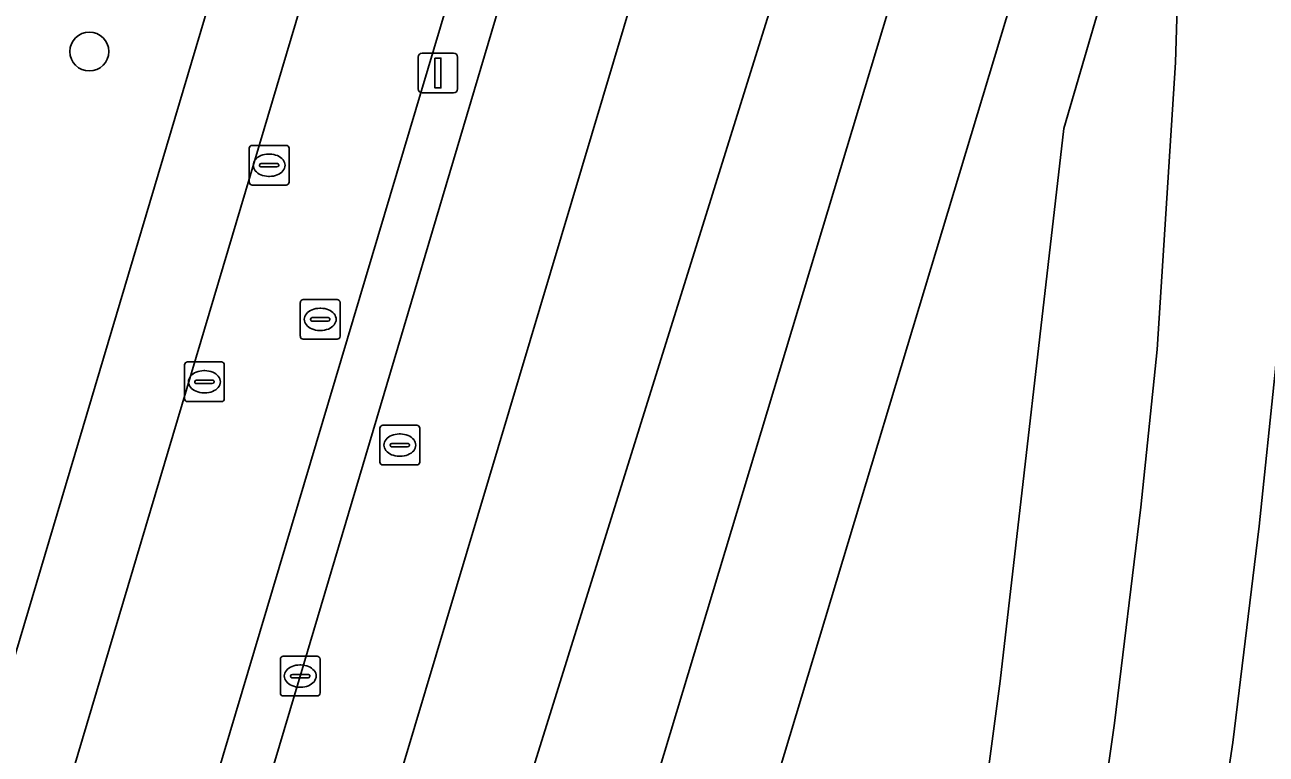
# Model space of a CAD drawing. Extents: x 159817 to 160765, y 380688 to 381638.
# Drawn here: x 160433.05 to 160464.3, y 380965.52 to 380983.88 of the extents above; entities that cross this region are included whole.
import ezdxf

# ---------------------------------------------------------------- set-up
doc = ezdxf.new("R2010")
doc.units = 0
for name, color, linetype in [('IMGEO_Berm_groen', 7, 'Continuous'), ('IMGEO_Boom', 7, 'Continuous'), ('IMGEO_Fietspad_gesloten', 7, 'Continuous'), ('IMGEO_Grasland_overig', 7, 'Continuous'), ('IMGEO_Kolk', 7, 'Continuous'), ('IMGEO_Lichtmast', 7, 'Continuous'), ('IMGEO_Rijbaan_regionaal_gesloten', 7, 'Continuous'), ('IMGEO_Rioolput', 7, 'Continuous'), ('IMGEO_Verkeerseiland_open', 7, 'Continuous'), ('IMGEO_Voetpad_open', 7, 'Continuous')]:
    doc.layers.add(name, color=color, linetype=linetype)

msp = doc.modelspace()

# ---------------------------------------------------------------- linework, layer by layer
at = {"layer": 'IMGEO_Berm_groen'}
for points in [[(160467.166, 381017.237), (160466.878, 381012.712), (160466.376, 381004.494), (160466.095, 381000), (160464.999, 380982.447), (160464.537, 380975.222), (160464.12, 380971.26), (160463.459, 380965.817), (160461.991, 380956.044), (160460.635, 380949.189), (160460.555, 380948.867), (160461.237, 380947.079), (160463.67, 380940.698), (160464.67, 380938.076)], [(160459.203, 380981.268), (160462.287, 380991.799), (160462.816, 381000), (160463.73, 381014.188), (160462, 381014.473)], [(160459.182, 380988.633), (160457.918, 380984.56), (160451.425, 380963.063), (160447.785, 380950.845), (160452.171, 380940.037), (160452.418, 380941.003), (160454.358, 380948.631)], [(160456.944, 380962.398), (160457.602, 380967.358), (160459.203, 380981.268)]]:
    msp.add_lwpolyline(points, dxfattribs=at)
at = {"layer": 'IMGEO_Boom'}
msp.add_circle((160434.675, 380983.203), 0.489, dxfattribs=at)
at = {"layer": 'IMGEO_Fietspad_gesloten'}
for points in [[(160450.637, 381017.472), (160449.427, 381014.696), (160448.292, 381011.77), (160447.353, 381009.038), (160444.659, 381000), (160427.763, 380943.321), (160426.813, 380940.474), (160426.108, 380938.6), (160425.296, 380936.759), (160424, 380934.038), (160423.044, 380932.278), (160421.998, 380930.129), (160421.756, 380929.632)], [(160430.556, 380940.447), (160448.338, 381000), (160450.353, 381006.75), (160450.925, 381008.841), (160450.688, 381008.899), (160451.738, 381011.998), (160452.748, 381014.512)]]:
    msp.add_lwpolyline(points, dxfattribs=at)
at = {"layer": 'IMGEO_Grasland_overig'}
msp.add_lwpolyline([(160424.831, 380939.775), (160426.044, 380945.334), (160445.508, 381010.666)], dxfattribs=at)
at = {"layer": 'IMGEO_Kolk'}
for p, q in [((160439.484, 380967.062), (160439.484, 380967.914)), ((160439.559, 380967.988), (160440.411, 380967.988)), ((160439.972, 380967.768), (160439.997, 380967.768)), ((160440.485, 380967.914), (160440.485, 380967.062)), ((160439.743, 380967.482), (160439.743, 380967.494)), ((160440.181, 380967.445), (160439.783, 380967.445)), ((160439.786, 380967.531), (160440.184, 380967.531)), ((160440.227, 380967.494), (160440.227, 380967.482)), ((160439.995, 380967.208), (160439.97, 380967.208)), ((160440.411, 380966.988), (160439.559, 380966.988))]:
    msp.add_line(p, q, dxfattribs=at)
for points in [[(160439.484, 380967.062), (160439.484, 380967.914)], [(160439.559, 380967.988), (160440.411, 380967.988)], [(160440.485, 380967.914), (160440.485, 380967.062)], [(160440.411, 380966.988), (160439.559, 380966.988)]]:
    msp.add_lwpolyline(points, dxfattribs=at)
for centre, radius, start, end in [((160439.561, 380967.912), 0.0765, 91.552, 178.448), ((160439.561, 380967.912), 0.0765, 91.552, 178.448), ((160440.409, 380967.912), 0.0765, 1.552, 88.448), ((160440.409, 380967.912), 0.0765, 1.552, 88.448), ((160439.783, 380967.491), 0.0403, 85.8775, 175.7526), ((160439.78, 380967.481), 0.0366, 178.938, 274.7102), ((160440.184, 380967.488), 0.043, 264.8664, 352.4533), ((160440.188, 380967.493), 0.0386, 1.7309, 96.639), ((160439.561, 380967.064), 0.0765, 181.552, 268.448), ((160439.561, 380967.064), 0.0765, 181.552, 268.448), ((160440.409, 380967.064), 0.0765, 271.552, 358.448), ((160440.409, 380967.064), 0.0765, 271.552, 358.448)]:
    msp.add_arc(centre, radius, start, end, dxfattribs=at)
for centre, major_axis, ratio, start_param, end_param in [((160439.971, 380967.488), (-0.387, 0.002), 0.722429, 4.712389, 7.853982), ((160439.996, 380967.488), (-0.39, 0.002), 0.717154, 1.570796, 4.712389)]:
    msp.add_ellipse(centre, major_axis=major_axis, ratio=ratio, start_param=start_param, end_param=end_param, dxfattribs=at)
at = {"layer": 'IMGEO_Lichtmast'}
for p, q in [((160442.955, 380982.263), (160442.955, 380983.063)), ((160442.955, 380983.063), (160442.955, 380982.263)), ((160443.055, 380983.163), (160443.845, 380983.163)), ((160443.845, 380983.163), (160443.055, 380983.163)), ((160443.945, 380983.063), (160443.945, 380982.263)), ((160443.945, 380982.263), (160443.945, 380983.063)), ((160443.845, 380982.163), (160443.055, 380982.163)), ((160443.055, 380982.163), (160443.845, 380982.163))]:
    msp.add_line(p, q, dxfattribs=at)
msp.add_lwpolyline([(160443.375, 380983.038), (160443.525, 380983.038), (160443.525, 380982.288), (160443.375, 380982.288), (160443.375, 380983.038)], dxfattribs=at)
for centre, start, end in [((160443.055, 380983.063), 90, 180), ((160443.055, 380983.063), 90, 180), ((160443.845, 380983.063), 0, 90), ((160443.845, 380983.063), 360, 90), ((160443.055, 380982.263), 180, 270), ((160443.055, 380982.263), 180, 270), ((160443.845, 380982.263), 270, 0), ((160443.845, 380982.263), 270, 0)]:
    msp.add_arc(centre, 0.1, start, end, dxfattribs=at)
at = {"layer": 'IMGEO_Rijbaan_regionaal_gesloten'}
for points in [[(160451.57, 381006.365), (160449.668, 381000), (160446.12, 380988.129), (160439.986, 380967.488), (160433.854, 380946.94), (160431.774, 380940.203), (160429.133, 380931.15), (160428.495, 380928.931), (160431.563, 380928.471), (160460.217, 381024.213)], [(160460.217, 381024.213), (160431.563, 380928.471), (160434.62, 380928.014), (160444.892, 380962.111), (160463.101, 381020.38)], [(160462, 381014.473), (160463.101, 381020.38), (160444.892, 380962.111), (160434.62, 380928.014), (160437.683, 380927.555), (160461.067, 381005.062)], [(160464.101, 381020.289), (160464.01, 381018.979), (160463.957, 381017.816), (160463.73, 381014.188), (160462.816, 381000), (160462.287, 380991.799), (160462.02, 380982.929), (160461.558, 380975.704), (160461.141, 380971.742), (160460.48, 380966.299), (160459.827, 380961.713)], [(160463.459, 380965.817), (160464.12, 380971.26), (160464.537, 380975.222), (160464.999, 380982.447), (160466.095, 381000), (160466.376, 381004.494), (160466.878, 381012.712), (160467.166, 381017.237)], [(160460.592, 380997.527), (160460.748, 381000), (160461.067, 381005.062), (160437.683, 380927.555), (160440.746, 380927.096), (160445.582, 380943.45), (160447.785, 380950.845), (160451.425, 380963.063), (160457.918, 380984.56)], [(160454.358, 380948.631), (160452.418, 380941.003), (160452.171, 380940.037), (160448.557, 380925.898), (160451.528, 380925.417), (160456.687, 380945.785), (160457.656, 380949.671), (160458.322, 380952.792), (160458.909, 380955.929), (160459.012, 380956.526), (160459.827, 380961.713), (160460.48, 380966.299), (160461.141, 380971.742), (160461.558, 380975.704), (160462.02, 380982.929), (160462.287, 380991.799)], [(160462.287, 380991.799), (160459.203, 380981.268), (160457.602, 380967.358), (160456.944, 380962.398)], [(160461.991, 380956.044), (160463.459, 380965.817)]]:
    msp.add_lwpolyline(points, dxfattribs=at)
at = {"layer": 'IMGEO_Rioolput'}
for p, q in [((160438.701, 380979.916), (160438.701, 380980.768)), ((160438.776, 380980.842), (160439.628, 380980.842)), ((160439.189, 380980.622), (160439.214, 380980.622)), ((160439.702, 380980.768), (160439.702, 380979.916)), ((160438.96, 380980.336), (160438.96, 380980.348)), ((160439.398, 380980.299), (160439, 380980.299)), ((160439.003, 380980.385), (160439.401, 380980.385)), ((160439.444, 380980.348), (160439.444, 380980.336)), ((160439.212, 380980.062), (160439.187, 380980.062)), ((160439.628, 380979.842), (160438.776, 380979.842)), ((160439.987, 380976.038), (160439.987, 380976.89)), ((160440.062, 380976.964), (160440.914, 380976.964)), ((160440.988, 380976.89), (160440.988, 380976.038)), ((160440.289, 380976.507), (160440.687, 380976.507)), ((160440.475, 380976.744), (160440.5, 380976.744)), ((160440.246, 380976.458), (160440.246, 380976.47)), ((160440.684, 380976.421), (160440.286, 380976.421)), ((160440.498, 380976.184), (160440.473, 380976.184)), ((160440.73, 380976.47), (160440.73, 380976.458)), ((160440.914, 380975.964), (160440.062, 380975.964)), ((160437.072, 380974.468), (160437.072, 380975.32)), ((160437.147, 380975.394), (160437.999, 380975.394)), ((160438.073, 380975.32), (160438.073, 380974.468)), ((160437.374, 380974.937), (160437.772, 380974.937)), ((160437.56, 380975.174), (160437.585, 380975.174)), ((160437.331, 380974.888), (160437.331, 380974.9)), ((160437.769, 380974.851), (160437.371, 380974.851)), ((160437.815, 380974.9), (160437.815, 380974.888)), ((160437.999, 380974.394), (160437.147, 380974.394)), ((160437.583, 380974.614), (160437.558, 380974.614)), ((160441.991, 380972.874), (160441.991, 380973.726)), ((160442.066, 380973.8), (160442.918, 380973.8)), ((160442.992, 380973.726), (160442.992, 380972.874)), ((160442.479, 380973.58), (160442.504, 380973.58)), ((160442.25, 380973.294), (160442.25, 380973.306)), ((160442.688, 380973.257), (160442.29, 380973.257)), ((160442.293, 380973.343), (160442.691, 380973.343)), ((160442.734, 380973.306), (160442.734, 380973.294)), ((160442.918, 380972.8), (160442.066, 380972.8)), ((160442.502, 380973.02), (160442.477, 380973.02))]:
    msp.add_line(p, q, dxfattribs=at)
for points in [[(160438.701, 380979.916), (160438.701, 380980.768)], [(160438.776, 380980.842), (160439.628, 380980.842)], [(160439.702, 380980.768), (160439.702, 380979.916)], [(160439.628, 380979.842), (160438.776, 380979.842)], [(160439.987, 380976.038), (160439.987, 380976.89)], [(160440.062, 380976.964), (160440.914, 380976.964)], [(160440.988, 380976.89), (160440.988, 380976.038)], [(160440.914, 380975.964), (160440.062, 380975.964)], [(160437.072, 380974.468), (160437.072, 380975.32)], [(160437.147, 380975.394), (160437.999, 380975.394)], [(160438.073, 380975.32), (160438.073, 380974.468)], [(160437.999, 380974.394), (160437.147, 380974.394)], [(160441.991, 380972.874), (160441.991, 380973.726)], [(160442.066, 380973.8), (160442.918, 380973.8)], [(160442.992, 380973.726), (160442.992, 380972.874)], [(160442.918, 380972.8), (160442.066, 380972.8)]]:
    msp.add_lwpolyline(points, dxfattribs=at)
for centre, radius, start, end in [((160438.778, 380980.766), 0.0765, 91.552, 178.448), ((160438.778, 380980.766), 0.0765, 91.552, 178.448), ((160439.626, 380980.766), 0.0765, 1.552, 88.448), ((160439.626, 380980.766), 0.0765, 1.552, 88.448), ((160439, 380980.345), 0.0403, 85.8775, 175.7526), ((160438.997, 380980.335), 0.0366, 178.938, 274.7102), ((160439.401, 380980.342), 0.043, 264.8664, 352.4533), ((160439.405, 380980.347), 0.0386, 1.7309, 96.639), ((160438.778, 380979.918), 0.0765, 181.552, 268.448), ((160438.778, 380979.918), 0.0765, 181.552, 268.448), ((160439.626, 380979.918), 0.0765, 271.552, 358.448), ((160439.626, 380979.918), 0.0765, 271.552, 358.448), ((160440.064, 380976.888), 0.0765, 91.552, 178.448), ((160440.064, 380976.888), 0.0765, 91.552, 178.448), ((160440.912, 380976.888), 0.0765, 1.552, 88.448), ((160440.912, 380976.888), 0.0765, 1.552, 88.448), ((160440.286, 380976.467), 0.0403, 85.8775, 175.7526), ((160440.691, 380976.469), 0.0386, 1.7309, 96.639), ((160440.283, 380976.457), 0.0366, 178.938, 274.7102), ((160440.687, 380976.464), 0.043, 264.8664, 352.4533), ((160440.064, 380976.04), 0.0765, 181.552, 268.448), ((160440.064, 380976.04), 0.0765, 181.552, 268.448), ((160440.912, 380976.04), 0.0765, 271.552, 358.448), ((160440.912, 380976.04), 0.0765, 271.552, 358.448), ((160437.149, 380975.318), 0.0765, 91.552, 178.448), ((160437.149, 380975.318), 0.0765, 91.552, 178.448), ((160437.997, 380975.318), 0.0765, 1.552, 88.448), ((160437.997, 380975.318), 0.0765, 1.552, 88.448), ((160437.371, 380974.897), 0.0403, 85.8775, 175.7526), ((160437.776, 380974.899), 0.0386, 1.7309, 96.639), ((160437.368, 380974.887), 0.0366, 178.938, 274.7102), ((160437.772, 380974.894), 0.043, 264.8664, 352.4533), ((160437.149, 380974.47), 0.0765, 181.552, 268.448), ((160437.149, 380974.47), 0.0765, 181.552, 268.448), ((160437.997, 380974.47), 0.0765, 271.552, 358.448), ((160437.997, 380974.47), 0.0765, 271.552, 358.448), ((160442.068, 380973.724), 0.0765, 91.552, 178.448), ((160442.068, 380973.724), 0.0765, 91.552, 178.448), ((160442.916, 380973.724), 0.0765, 1.552, 88.448), ((160442.916, 380973.724), 0.0765, 1.552, 88.448), ((160442.29, 380973.303), 0.0403, 85.8775, 175.7526), ((160442.287, 380973.293), 0.0366, 178.938, 274.7102), ((160442.691, 380973.3), 0.043, 264.8664, 352.4533), ((160442.695, 380973.305), 0.0386, 1.7309, 96.639), ((160442.068, 380972.876), 0.0765, 181.552, 268.448), ((160442.068, 380972.876), 0.0765, 181.552, 268.448), ((160442.916, 380972.876), 0.0765, 271.552, 358.448), ((160442.916, 380972.876), 0.0765, 271.552, 358.448)]:
    msp.add_arc(centre, radius, start, end, dxfattribs=at)
for centre, major_axis, ratio, start_param, end_param in [((160439.188, 380980.342), (-0.387, 0.002), 0.722429, 4.712389, 7.853982), ((160439.213, 380980.342), (-0.39, 0.002), 0.717154, 1.570796, 4.712389), ((160440.474, 380976.464), (-0.387, 0.002), 0.722429, 4.712389, 7.853982), ((160440.499, 380976.464), (-0.39, 0.002), 0.717154, 1.570796, 4.712389), ((160437.559, 380974.894), (-0.387, 0.002), 0.722429, 4.712389, 7.853982), ((160437.584, 380974.894), (-0.39, 0.002), 0.717154, 1.570796, 4.712389), ((160442.478, 380973.3), (-0.387, 0.002), 0.722429, 4.712389, 7.853982), ((160442.503, 380973.3), (-0.39, 0.002), 0.717154, 1.570796, 4.712389)]:
    msp.add_ellipse(centre, major_axis=major_axis, ratio=ratio, start_param=start_param, end_param=end_param, dxfattribs=at)
at = {"layer": 'IMGEO_Verkeerseiland_open'}
msp.add_lwpolyline([(160433.854, 380946.94), (160439.986, 380967.488), (160446.12, 380988.129), (160449.668, 381000), (160451.57, 381006.365), (160450.353, 381006.75), (160448.338, 381000), (160430.556, 380940.447), (160431.774, 380940.203)], close=True, dxfattribs=at)
at = {"layer": 'IMGEO_Voetpad_open'}
for points in [[(160421.756, 380929.632), (160421.998, 380930.129), (160423.044, 380932.278), (160424, 380934.038), (160425.296, 380936.759), (160426.108, 380938.6), (160426.813, 380940.474), (160427.763, 380943.321), (160444.659, 381000), (160447.353, 381009.038), (160448.292, 381011.77), (160449.427, 381014.696), (160450.637, 381017.472)], [(160445.508, 381010.666), (160426.044, 380945.334), (160424.831, 380939.775)]]:
    msp.add_lwpolyline(points, dxfattribs=at)

doc.saveas('drawing.dxf')
